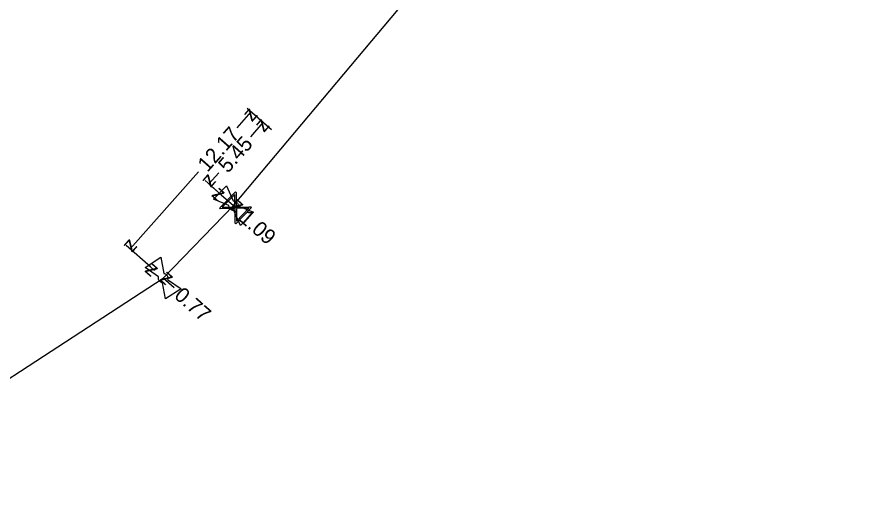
# Model space of a CAD drawing. Extents: x -643842 to -636370, y -1119190 to -1110210.
# Drawn here: x -637077.8 to -637020.5, y -1116022.5 to -1115990.9 of the extents above; entities that cross this region are included whole.
import ezdxf

# ---------------------------------------------------------------- set-up
doc = ezdxf.new("R2010")
doc.units = 0
for name, color, linetype in [('11', 7, 'Continuous'), ('Default', 7, 'Continuous'), ('Level 10', 7, 'Continuous'), ('Level 16', 7, 'Continuous'), ('Level 21', 7, 'Continuous'), ('Level 23', 7, 'Continuous'), ('Level 28', 7, 'Continuous')]:
    doc.layers.add(name, color=color, linetype=linetype)

msp = doc.modelspace()

# ---------------------------------------------------------------- linework, layer by layer
at = {"layer": '11'}
for points in [[(-637064.171, -1116002.727), (-637063.353, -1116003.45)], [(-637068.46, -1116007.58), (-637068.592, -1116007.73)]]:
    msp.add_lwpolyline(points, dxfattribs=at)
at = {"layer": 'Default'}
for points in [[(-637063.38, -1116003.137), (-637063.329, -1116003.133), (-637063.277, -1116003.146), (-637063.194, -1116003.169), (-637063.135, -1116003.226), (-637063.076, -1116003.283), (-637063.053, -1116003.364), (-637063.037, -1116003.417), (-637063.041, -1116003.469)], [(-637063.325, -1116003.762), (-637063.378, -1116003.767), (-637063.431, -1116003.753), (-637063.512, -1116003.731), (-637063.571, -1116003.674), (-637063.629, -1116003.617), (-637063.654, -1116003.534), (-637063.669, -1116003.483), (-637063.666, -1116003.431)], [(-637068.081, -1116008.58), (-637068.134, -1116008.573), (-637068.182, -1116008.548), (-637068.257, -1116008.509), (-637068.302, -1116008.441), (-637068.346, -1116008.372), (-637068.352, -1116008.286), (-637068.356, -1116008.233), (-637068.341, -1116008.182)], [(-637067.998, -1116007.959), (-637067.947, -1116007.966), (-637067.899, -1116007.99), (-637067.823, -1116008.031), (-637067.778, -1116008.1), (-637067.733, -1116008.168), (-637067.728, -1116008.252), (-637067.725, -1116008.307), (-637067.74, -1116008.358)]]:
    msp.add_open_spline(points, degree=3, dxfattribs=at)
at = {"layer": 'Level 10'}
for points in [[(-637063.106, -1115998.271), (-637062.173, -1115997.215)], [(-637060.822, -1115998.408), (-637062.435, -1115996.983)], [(-637062.207, -1115998.861), (-637061.375, -1115997.92)], [(-637060.822, -1115998.408), (-637061.638, -1115997.688)], [(-637065.694, -1116001.2), (-637070.231, -1116006.334)], [(-637064.332, -1116001.267), (-637064.986, -1116002.007)], [(-637064.433, -1116002.495), (-637065.249, -1116001.775)], [(-637064.958, -1116002.032), (-637064.171, -1116002.727)], [(-637068.88, -1116007.527), (-637070.493, -1116006.102)], [(-637069.405, -1116007.064), (-637068.618, -1116007.759)], [(-637067.298, -1116008.926), (-637068.04, -1116008.27)]]:
    msp.add_lwpolyline(points, dxfattribs=at)
at = {"layer": 'Level 16'}
for points in [[(-637062.15, -1116003.575), (-637063.196, -1116004.651), (-637063.243, -1116004.605), (-637063.241, -1116004.476), (-637063.253, -1116003.636), (-637064.224, -1116003.651), (-637064.271, -1116003.605), (-637063.225, -1116002.53), (-637063.178, -1116002.576), (-637063.167, -1116003.547), (-637062.327, -1116003.534), (-637062.197, -1116003.529), (-637062.15, -1116003.575)], [(-637062.15, -1116003.575), (-637063.196, -1116004.651), (-637063.243, -1116004.605), (-637063.241, -1116004.476), (-637063.253, -1116003.636), (-637064.224, -1116003.651), (-637064.271, -1116003.605), (-637063.225, -1116002.53), (-637063.178, -1116002.576), (-637063.167, -1116003.547), (-637062.327, -1116003.534), (-637062.197, -1116003.529), (-637062.15, -1116003.575)], [(-637064.098, -1116003.561), (-637063.255, -1116003.548), (-637063.267, -1116002.707), (-637064.098, -1116003.561)], [(-637064.098, -1116003.561), (-637063.255, -1116003.548), (-637063.267, -1116002.707), (-637064.098, -1116003.561)], [(-637062.327, -1116003.623), (-637063.165, -1116003.635), (-637063.153, -1116004.472), (-637062.327, -1116003.623)], [(-637062.327, -1116003.623), (-637063.165, -1116003.635), (-637063.153, -1116004.472), (-637062.327, -1116003.623)]]:
    msp.add_lwpolyline(points, dxfattribs=at)
at = {"layer": 'Level 21'}
msp.add_lwpolyline([(-637090.11, -1116022.496), (-637088.015, -1116021.282), (-637068.04, -1116008.27), (-637063.353, -1116003.45), (-637050.99, -1115988.7), (-637046.76, -1115976.44), (-637033.727, -1115955.44), (-637030.28, -1115950.07), (-637025.95, -1115945.9), (-637023.92, -1115939.39), (-637022.71, -1115934.13), (-637020.86, -1115927.49), (-637020.52, -1115917.93), (-637020.76, -1115906.31), (-637020.58, -1115902.93), (-637021.02, -1115901.01)], dxfattribs=at)
at = {"layer": 'Level 23'}
msp.add_lwpolyline([(-637063.21, -1116003.59), (-637063.353, -1116003.45)], dxfattribs=at)
at = {"layer": 'Level 28'}
for points in [[(-637064.685, -1116003.027), (-637063.813, -1116002.131), (-637063.38, -1116003.137)], [(-637063.666, -1116003.431), (-637064.685, -1116003.027)], [(-637063.041, -1116003.469), (-637062.021, -1116003.874), (-637062.892, -1116004.77), (-637063.325, -1116003.762)], [(-637069.246, -1116007.564), (-637068.198, -1116006.882), (-637067.998, -1116007.959)], [(-637068.341, -1116008.182), (-637069.246, -1116007.564)], [(-637067.74, -1116008.358), (-637066.834, -1116008.977), (-637067.881, -1116009.659), (-637068.081, -1116008.58)]]:
    msp.add_lwpolyline(points, dxfattribs=at)

# ---------------------------------------------------------------- texts
at = {"layer": 'Level 10'}
for s, rotation, p in [('z', 48.5346, (-637062.129, -1115997.921)), ('z', 48.5383, (-637061.332, -1115998.625)), ('12.17', 48.5346, (-637065.087, -1116001.268)), ('5.45', 48.5383, (-637063.726, -1116001.335)), ('z', 228.5383, (-637065.03, -1116001.301)), ('z', 318.5277, (-637064.877, -1116002.771)), ('z', 138.5277, (-637062.647, -1116003.406)), ('1.09', 318.5278, (-637063.039, -1116004.395)), ('z', 228.5346, (-637070.274, -1116005.628)), ('z', 318.5207, (-637069.324, -1116007.802)), ('z', 138.5206, (-637067.334, -1116008.227)), ('0.77', 318.5206, (-637067.367, -1116009.532))]:
    msp.add_text(s, height=1, rotation=rotation, dxfattribs=at).set_placement(p)

doc.saveas('drawing.dxf')
